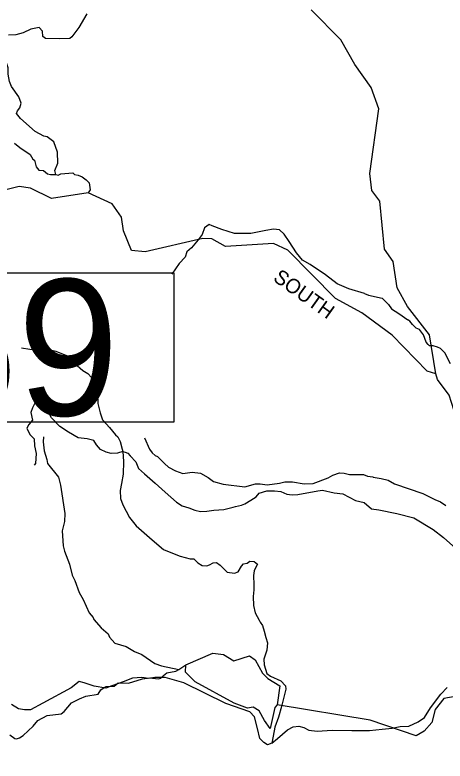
# Model space of a CAD drawing. Extents: x 1248089 to 1457196, y 820910 to 988753.
# Drawn here: x 1305699 to 1310122, y 926755 to 934427 of the extents above; entities that cross this region are included whole.
import ezdxf

# ---------------------------------------------------------------- set-up
doc = ezdxf.new("R2010")
doc.units = 0
for name, color, linetype in [('Exist Hydrographic Creek Single Shore', 7, 'Continuous'), ('Exist Hydrographic Misc Water Feature', 7, 'Continuous'), ('Exist Road Blue Ridge Parkway Structure Label', 7, 'Continuous'), ('Exist Road Non-System Type 51', 7, 'Continuous'), ('Exist Road Secondary Type 10 Attributed', 7, 'Continuous'), ('Scratch_Level_4', 7, 'Continuous')]:
    doc.layers.add(name, color=color, linetype=linetype)

msp = doc.modelspace()

# ---------------------------------------------------------------- linework, layer by layer
at = {"layer": 'Exist Hydrographic Creek Single Shore'}
for points in [[(1310027.3, 930737), (1309961.3, 931138.9), (1309734.3, 931429.1), (1309630.3, 931621.5), (1309587.3, 931891.6), (1309498.3, 932018.2), (1309451.3, 932511.6), (1309370.3, 932621.5), (1309349.3, 932796), (1309440.3, 933460.5), (1309361.3, 933682.1), (1309192.2, 933918.5), (1309048.3, 934170.9), (1308746.3, 934479)], [(1306451.2, 932598), (1306074.2, 932539.9), (1305860.1, 932645.9), (1305744.2, 932664.6), (1305408.2, 932579.4), (1305222.2, 932458.5), (1305089.2, 932477.5), (1304883.2, 932593.3), (1304826.2, 932660), (1304694.1, 932711.9), (1304268.1, 932681.1), (1304099.2, 932602.4), (1303916.2, 932615.9), (1303561.1, 932764.2), (1303279.2, 932829), (1302589, 933100.5)], [(1310027.3, 930737), (1309936.4, 930765.2), (1309577.3, 931133.5), (1309266.3, 931363), (1308994.3, 931512.9), (1308505.3, 932008.6), (1308357.3, 932077.2), (1307864.2, 932047.6), (1307724.3, 932126), (1307632.2, 932127.8), (1307037.2, 931992), (1306896.3, 932004.7), (1306817.2, 932206.6), (1306795.2, 932348.1), (1306698.2, 932484.7), (1306451.2, 932598)], [(1311652.5, 926755.1), (1311801.4, 927087), (1311939.4, 927258.2), (1311943.4, 927425.7), (1311879.5, 927574.6), (1311538.4, 927968.8), (1311543.4, 928185.4), (1311569.4, 928234.2), (1311536.4, 928569.7), (1311521.4, 928635.7), (1311391.4, 928795.8), (1310883.9, 929168.5), (1310804.4, 929368.9), (1310552.4, 929659.6), (1310254.3, 930115.3), (1310215.4, 930234.4), (1310210.3, 930365.8), (1310163.4, 930517.7), (1310042.3, 930677.7), (1310027.3, 930737)]]:
    msp.add_lwpolyline(points, dxfattribs=at)
at = {"layer": 'Exist Hydrographic Misc Water Feature'}
for points in [[(1306120.7, 932788.1), (1306109.6, 932828.6), (1306139.3, 932901.9), (1306136, 933017.7), (1306098.4, 933122.7), (1306029.4, 933172.5), (1305997.7, 933181.3), (1305906.8, 933229.1), (1305757.7, 933361), (1305715, 933414.4), (1305725.5, 933442.1), (1305750.2, 933473.5), (1305763.5, 933520.9), (1305740.9, 933583.7), (1305665.2, 933691.1), (1305644.5, 933744), (1305628.2, 933818.2), (1305629.8, 933882.2), (1305613, 933935.1), (1305598.3, 933995.3), (1305575.7, 934055.7), (1305560.2, 934075.7)], [(1305693.8, 933108.6), (1305750.7, 933063.1), (1305855.1, 932990.5), (1305882.1, 932945.6), (1305901.9, 932932.9), (1305918.3, 932864.5), (1305945.4, 932831.9), (1305993.5, 932826.9), (1306032.7, 932794.1), (1306064.5, 932785.2), (1306120.7, 932788.1)], [(1306120.7, 932788.1), (1306144.6, 932781.2), (1306172.7, 932792.9), (1306293.1, 932802), (1306312.8, 932786), (1306348.7, 932781.2), (1306392.2, 932761.4), (1306431.6, 932732.7), (1306462.9, 932700.1), (1306471.2, 932627.7), (1306451.2, 932598)], [(1305991.8, 930088.9), (1305990.6, 930037.3), (1306000.5, 929945.1), (1306028.4, 929855.9), (1306035.5, 929816.4), (1306148.1, 929673), (1306168.4, 929592.9), (1306211.6, 929299.9), (1306209.7, 929219.5), (1306185.5, 929122.3), (1306193.9, 928969.6), (1306208.5, 928913.4), (1306259.6, 928780.3), (1306288.9, 928667.2), (1306313.6, 928610.9), (1306358.8, 928489.4), (1306401.1, 928416.3), (1306464, 928278.8), (1306503, 928230.4), (1306510.5, 928209.7), (1306586.4, 928123.7), (1306657.2, 928062.4), (1306672.4, 928030), (1306727, 927968.2), (1306842.2, 927932.3), (1306927, 927882.2), (1307002.5, 927851.9), (1307136.3, 927757.3), (1307207.8, 927732.9), (1307383.2, 927697.4)], [(1307032.2, 930078.8), (1307081.6, 929962), (1307108.8, 929925.4), (1307140.1, 929896.1), (1307164, 929888.2), (1307236.2, 929813.7), (1307279.4, 929776.7), (1307350.7, 929739.1), (1307426, 929711.4), (1307522.4, 929725.1), (1307606.3, 929715.1), (1307685.3, 929671.8), (1307740.4, 929630.4), (1307841.8, 929603.8), (1308061.4, 929576.4), (1308174.1, 929604.5), (1308220.1, 929606.9), (1308294, 929597.1), (1308420.4, 929612.7), (1308472.8, 929627.2), (1308552.8, 929625.6), (1308672.4, 929604.3), (1308764.7, 929610.7), (1308918.1, 929669.2), (1308966.8, 929696.1), (1309035.3, 929718.5), (1309083.3, 929715.1), (1309139, 929701.7), (1309283.2, 929702.1), (1309322.8, 929685.7), (1309378.6, 929678), (1309382.5, 929673.8), (1309466.3, 929659.9), (1309538, 929642.7), (1309601.1, 929607.1), (1309893, 929506), (1310015.6, 929445.3), (1310075.2, 929421.9), (1310128.3, 929384.7)], [(1308396.3, 927332.6), (1308371.3, 927306.8), (1308324.4, 927091.1), (1308264.6, 927171.9), (1308209.2, 927270.7), (1308150, 927310.2), (1308090.7, 927298.4), (1307952.4, 927349.8), (1307551.3, 927569.4), (1307454.3, 927670), (1307455.2, 927745.3), (1307733.3, 927864.6), (1307842.3, 927852.6), (1307948.3, 927784.8), (1308110.5, 927836.1), (1308169.7, 927796.5), (1308246.3, 927660.5), (1308300.1, 927602.8), (1308422.6, 927527.7), (1308396.3, 927332.6)], [(1307383.2, 927697.4), (1307455.2, 927745.3)], [(1305648.3, 927024.6), (1305699.5, 926987.5), (1305715.4, 926983.1), (1305747.6, 926994.8), (1305784.2, 927017.9), (1305886.4, 927113.4), (1305935.9, 927172.4), (1306031.2, 927224.7), (1306175.6, 927240.7), (1306204.2, 927264.7), (1306282.3, 927352.6), (1306363.3, 927394.5), (1306428, 927421), (1306554.7, 927444), (1306583.7, 927489.3), (1306616.3, 927512.5), (1306636.6, 927520.3), (1306720.7, 927526.8), (1306761.4, 927561.3), (1306865.4, 927556.7), (1307010.7, 927599.8), (1307086.9, 927609.8), (1307170.7, 927599.8), (1307198.8, 927607.5), (1307225.6, 927636.5), (1307262.3, 927663.7), (1307354.7, 927678.2), (1307383.2, 927697.4)], [(1311652.5, 926755.1), (1311435.4, 926769.4), (1311303.4, 926804.9), (1311163.4, 926883.2), (1310895.4, 927197.1), (1310788.4, 927268.2), (1310439.4, 927308.1), (1310283.3, 927429.4), (1310107.4, 927400), (1310021.4, 927286.8), (1309985.4, 927152.9), (1309908.4, 927062.6), (1309823.4, 927015.1), (1309352.4, 927175.5), (1308396.3, 927332.6)]]:
    msp.add_lwpolyline(points, dxfattribs=at)
at = {"layer": 'Exist Road Blue Ridge Parkway Structure Label'}
msp.add_lwpolyline([(1303178.9, 931774.5), (1307332.2, 931774.5), (1307332.2, 930238.4), (1303178.9, 930238.4)], close=True, dxfattribs=at)
at = {"layer": 'Exist Road Non-System Type 51'}
for points in [[(1306439.4, 934437.3), (1306355.1, 934299.5), (1306284.9, 934201.2), (1306262.5, 934184.3), (1306152.9, 934181.5), (1306012.5, 934184.3), (1305987.8, 934204.1), (1305982.2, 934260.3), (1305948.5, 934296.9), (1305861.5, 934280), (1305785.6, 934243.5), (1305709.8, 934223.8), (1305634, 934218.2)], [(1309293.8, 931564.4), (1309131.4, 931611.4), (1309013.2, 931661.6), (1308891.4, 931754.8), (1308733.8, 931862.3), (1308655, 931905.3), (1308594.1, 931980.6), (1308518.9, 932098.9), (1308468.7, 932174.2), (1308418.6, 932217.2), (1308357.7, 932224.4), (1308278.9, 932210), (1308124.9, 932181.3), (1307956.5, 932181.3), (1307827.6, 932220.8), (1307727.3, 932260.2), (1307695, 932271), (1307648.5, 932238.7), (1307623.4, 932170.6), (1307584, 932113.2), (1307515.9, 932030.8), (1307465.8, 931991.4), (1307447.9, 931937.6), (1307387, 931873.1), (1307311.8, 931761.9)], [(1309293.8, 931564.4), (1309336, 931544.2), (1309476.4, 931513.3), (1309541, 931448.6), (1309571.9, 931403.7), (1309647.6, 931356.2), (1309738.8, 931293.7)], [(1305765.6, 931005.2), (1305852.9, 930991.7), (1305945.5, 930986.1), (1306046.6, 930986.1), (1306119.7, 930969.2), (1306229.2, 930924.3), (1306313.4, 930845.6), (1306397.7, 930772.5), (1306448.2, 930738.8), (1306487.6, 930699.4), (1306501.6, 930654.5), (1306512.8, 930592.6), (1306549.4, 930533.6), (1306552.1, 930433.3), (1306574.6, 930335), (1306599.8, 930264.7), (1306670, 930186), (1306700.9, 930146.7), (1306734.6, 930110.1), (1306757.1, 930090.5), (1306779.6, 930039.9), (1306802, 929964), (1306807.4, 929937.2)], [(1306807.4, 929937.2), (1306753.2, 929920.9), (1306689.9, 929918.2), (1306637.7, 929931.9), (1306580, 929959.4), (1306538.7, 930006.2), (1306511.2, 930050.2), (1306442.5, 930069.5), (1306349, 930080.5), (1306250, 930138.3), (1306162.1, 930196), (1306076.8, 930284.1), (1306049.3, 930336.4), (1306046.6, 930410.6), (1306032.8, 930446.4), (1305977.9, 930484.9), (1305914.6, 930454.7), (1305878.9, 930388.6), (1305862.4, 930339.1), (1305878.9, 930262.1), (1305843.1, 930215.3), (1305821.1, 930179.5), (1305854.1, 930113.5), (1305895.4, 930069.5), (1305900.9, 929997.9), (1305917.4, 929918.2), (1305911.9, 929813.6), (1305896.4, 929798.1)], [(1306807.4, 929937.2), (1306815.8, 929836), (1306813, 929706.7), (1306793.3, 929608.4), (1306782.1, 929538.1), (1306784.9, 929456.6), (1306807.4, 929389.1), (1306877.6, 929259.9), (1306945, 929175.5), (1307110.1, 929030.7), (1307228, 928929.5), (1307303.8, 928898.6), (1307399.3, 928862), (1307500.4, 928833.9), (1307539.8, 928833.9), (1307579.1, 928794.6), (1307624, 928766.5), (1307671.7, 928763.7), (1307699.8, 928772.1), (1307736.3, 928794.6), (1307770, 928797.4), (1307809.4, 928769.3), (1307845.9, 928732.7), (1307882.4, 928699), (1307958.2, 928687.8)], [(1306807.4, 929937.2), (1306831.2, 929931.7), (1306859.3, 929920.4), (1306884.6, 929892.3), (1306940.8, 929830.5), (1306968.9, 929763.1), (1307030.6, 929709.7), (1307140.2, 929611.3), (1307244.1, 929518.5), (1307362, 929417.4), (1307418.2, 929380.8), (1307488.4, 929358.3), (1307547.4, 929335.9), (1307606.4, 929321.8), (1307673.8, 929324.6), (1307744, 929335.9), (1307847.9, 929341.5), (1307943.4, 929366.8), (1307968.7, 929372.4), (1308028.1, 929385.3), (1308064, 929399.6), (1308124.9, 929439), (1308178.6, 929471.3)], [(1308178.6, 929471.3), (1308210.8, 929510.7), (1308289.6, 929532.2), (1308368.4, 929532.2), (1308432.9, 929528.7), (1308493.8, 929500), (1308551.1, 929492.8), (1308608.4, 929496.4), (1308812.6, 929532.2), (1308862.7, 929539.4), (1308980.9, 929514.3), (1309070.5, 929503.6), (1309199.4, 929435.5), (1309289, 929413.9), (1309364.2, 929349.4), (1309439.4, 929338.7), (1309625.7, 929299.2), (1309801.2, 929256.2), (1309998.2, 929137.9), (1310105.7, 929055.5), (1310231, 928940.8)], [(1307958.2, 928687.8), (1307994.7, 928701.8), (1308028.4, 928758), (1308050.9, 928783.3), (1308087.4, 928789), (1308112.7, 928811.4), (1308157.6, 928805.8), (1308194.1, 928780.5)], [(1308194.1, 928780.5), (1308180.6, 928755), (1308158.6, 928711), (1308150.4, 928664.2), (1308155.9, 928567.9), (1308155.9, 928515.6), (1308147.6, 928446.8), (1308153.1, 928353.3), (1308169.6, 928279), (1308209.9, 928203.9), (1308219.7, 928184.2), (1308244.4, 928149.6), (1308260.3, 928091.9), (1308279.6, 928025.9), (1308296.1, 927970.9), (1308287.8, 927896.6), (1308257.6, 927803), (1308260.3, 927745.2), (1308290.6, 927657.2), (1308326.3, 927626.9), (1308433, 927578.7), (1308479.7, 927529.2), (1308485.2, 927493.5), (1308441.2, 927317.4), (1308408.2, 927207.3), (1308369.7, 927105.5), (1308353.2, 927012), (1308341.2, 926937.8)], [(1308341.2, 926937.8), (1308296.2, 926921.8), (1308256.8, 926946.5), (1308217.3, 926986.1), (1308192.6, 927089.8), (1308163, 927208.4), (1308113.6, 927262.7), (1307866.8, 927346.7), (1307437.3, 927559.2), (1307244.8, 927613.5), (1307136.2, 927613.5), (1307072.1, 927603.6), (1307003, 927613.5), (1306909.2, 927608.6), (1306810.4, 927569), (1306696.9, 927529.5), (1306632.7, 927504.8), (1306514.3, 927524.6), (1306410.6, 927559.2), (1306361.3, 927574), (1306277.3, 927509.8), (1305986.1, 927351.7), (1305857.8, 927282.5), (1305798.5, 927282.5), (1305734.4, 927292.4), (1305665.2, 927336.8)], [(1308341.2, 926937.8), (1308398.9, 926987.3), (1308500.6, 927075.3), (1308558.4, 927105.6), (1308617.7, 927114.1), (1308669.9, 927100.4), (1308722.2, 927072.9), (1308807.4, 927061.8), (1308961.3, 927072.9), (1309162, 927070.1), (1309343.5, 927070.1), (1309475.5, 927083.9), (1309577.2, 927092.1), (1309659.7, 927111.4), (1309750.4, 927114.1), (1309846.6, 927158.1), (1309908.8, 927204.9), (1309972.1, 927301.2), (1310076.5, 927444.3), (1310142.5, 927513)]]:
    msp.add_lwpolyline(points, dxfattribs=at)
at = {"layer": 'Exist Road Secondary Type 10 Attributed'}
msp.add_lwpolyline([(1310176.4, 930840.6), (1310118, 930953.3), (1310076.3, 930997.1), (1310045, 931011.7), (1309999.2, 931024.3), (1309961.6, 931024.3), (1309947, 931038.9), (1309928.3, 931063.9), (1309901.2, 931136.9), (1309860.1, 931191.9), (1309824.6, 931206.6), (1309787.1, 931244.1), (1309760, 931279.6), (1309738.8, 931293.7)], dxfattribs=at)

# ---------------------------------------------------------------- texts
at = {"layer": 'Exist Road Blue Ridge Parkway Structure Label'}
msp.add_text('G69', height=1400, dxfattribs=at).set_placement((1303229.1, 930308.7))
at = {"layer": 'Scratch_Level_4'}
msp.add_text('SOUTH', height=150, rotation=324.45321, dxfattribs=at).set_placement((1308343.7, 931701.6))

doc.saveas('drawing.dxf')
